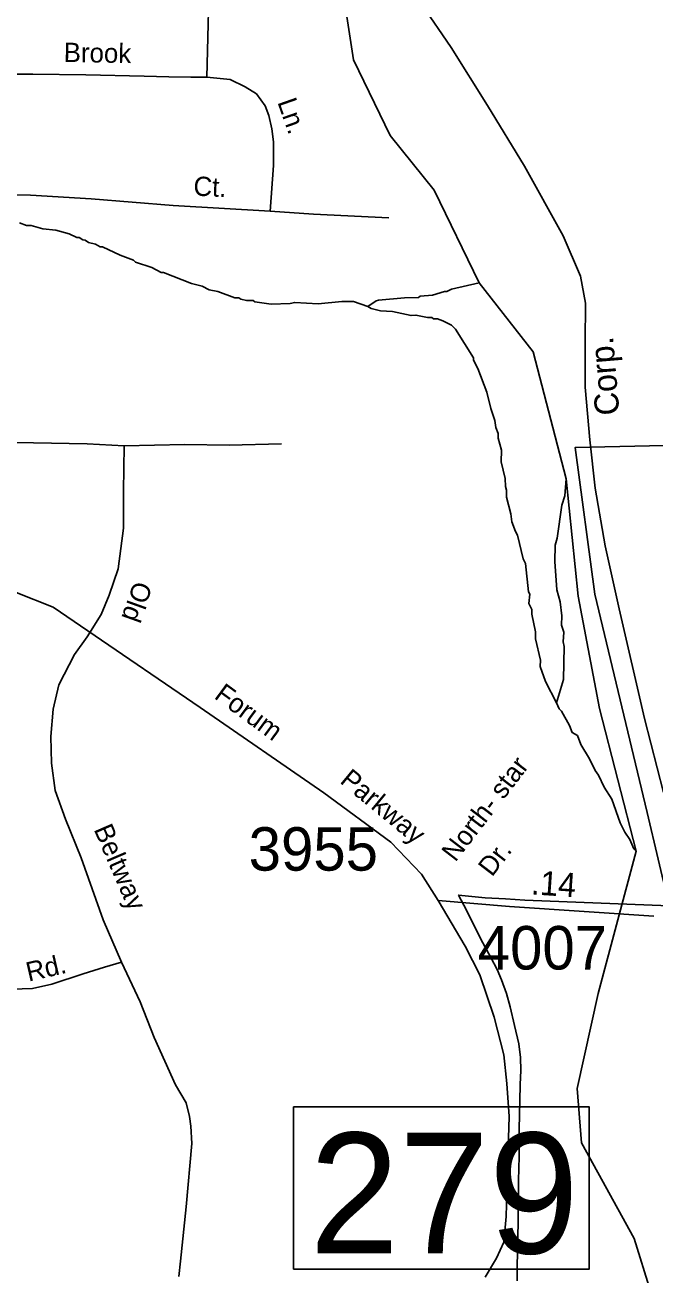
# Model space of a CAD drawing. Extents: x 1551653 to 1702041, y 811336 to 920032.
# Drawn here: x 1617792 to 1619932, y 896958 to 901206 of the extents above; entities that cross this region are included whole.
import ezdxf

# ---------------------------------------------------------------- set-up
doc = ezdxf.new("R2010")
doc.units = 0
for name, color, linetype in [('Old_Level_10', 7, 'Continuous'), ('Old_Level_11', 7, 'Continuous'), ('Old_Level_14', 7, 'Continuous'), ('Old_Level_17', 7, 'Continuous'), ('Old_Level_31', 7, 'Continuous'), ('Old_Level_32', 7, 'Continuous'), ('Old_Level_35', 7, 'Continuous'), ('Old_Level_44', 7, 'Continuous'), ('Old_Level_48', 7, 'Continuous'), ('Old_Level_49', 7, 'Continuous'), ('Old_Level_59', 7, 'Continuous'), ('Old_Level_62', 7, 'Continuous'), ('Old_Level_8', 7, 'Continuous')]:
    doc.layers.add(name, color=color, linetype=linetype)

msp = doc.modelspace()

# ---------------------------------------------------------------- linework, layer by layer
at = {"layer": 'Old_Level_31'}
msp.add_lwpolyline([(1618704.139, 897529.077), (1619708.456, 897529.077), (1619708.456, 896977.523), (1618704.139, 896977.523), (1618704.139, 897529.077)], dxfattribs=at)
at = {"layer": 'Old_Level_32'}
for points in [[(1616115.909, 899323.468), (1616493.478, 899353.092), (1617165.353, 899340.484), (1617455.099, 899344.686), (1617606.27, 899323.674), (1617761.641, 899277.447), (1617887.618, 899227.016), (1618005.195, 899147.169), (1618387.324, 898886.612), (1618807.245, 898596.638), (1619034.003, 898428.538), (1619138.983, 898319.273), (1619195.255, 898229.766)], [(1619195.255, 898229.766), (1619437.127, 898210.007), (1619927.747, 898176.555)]]:
    msp.add_lwpolyline(points, dxfattribs=at)
at = {"layer": 'Old_Level_35'}
for points in [[(1617034.176, 901427.615), (1617094.327, 901465.233), (1617126.908, 901480.279), (1617156.984, 901490.31), (1617184.552, 901495.326), (1617237.184, 901507.864), (1617307.36, 901515.388), (1617447.71, 901517.896), (1617725.905, 901510.373), (1618349.966, 901495.326), (1618380.442, 901495.682), (1618395.078, 901492.818), (1618405.104, 901482.787), (1618415.128, 901465.233), (1618420.141, 901435.139), (1618409, 901027.855)], [(1617034.176, 901427.615), (1617104.352, 901299.719), (1617144.452, 901214.454), (1617167.009, 901129.189), (1617182.046, 901036.401), (1617297.334, 901043.924), (1617442.697, 901041.417), (1617635.68, 901038.909), (1617818.637, 901038.909), (1617999.088, 901036.401), (1618197.083, 901031.386), (1618280.481, 901029.141), (1618354.978, 901028.878), (1618409, 901027.855)], [(1618409, 901027.855), (1618488.825, 901020.075), (1618539.854, 900995.761), (1618578.035, 900971.199), (1618608.111, 900931.074), (1618620.642, 900898.473), (1618630.667, 900853.332), (1618635.68, 900808.193), (1618635.68, 900727.944), (1618624.306, 900572.878)], [(1616417.417, 900705.182), (1616693.325, 900635.155), (1616878.788, 900605.062), (1616943.951, 900597.539), (1617121.896, 900610.078), (1617307.36, 900620.109), (1617507.86, 900630.14), (1617811.119, 900627.632), (1618016.632, 900615.093), (1618294.827, 900592.523), (1618624.306, 900572.878)], [(1618624.306, 900572.878), (1618771.996, 900563.275), (1619028.233, 900550.797)], [(1618128.478, 899775.226), (1618002.876, 899782.766), (1617698.921, 899787.793), (1617472.839, 899787.793), (1617289.461, 899797.848), (1617123.667, 899797.848), (1616900.395, 899778.611), (1616694.487, 899778.992), (1616536.587, 899778.598), (1616342.883, 899778.929), (1616214.839, 899780.33)], [(1618002.876, 899126.731), (1618050.605, 899202.137), (1618078.237, 899267.489), (1618108.381, 899357.977), (1618125.965, 899496.222), (1618125.965, 899621.9), (1618128.478, 899775.226)], [(1618663.539, 899782.766), (1618485.185, 899777.739), (1618334.463, 899780.253), (1618128.478, 899775.226)], [(1618002.876, 899126.731), (1617960.172, 899066.405), (1617907.419, 898963.35), (1617887.323, 898880.403), (1617879.787, 898787.402), (1617882.299, 898697.418), (1617894.859, 898604.417), (1617930.027, 898506.388), (1617982.78, 898375.684), (1618057.386, 898164.546), (1618120.187, 898021.274)], [(1619195.255, 898229.766), (1619287.513, 898075.477), (1619336.421, 897977.603), (1619385.328, 897833.511), (1619417.933, 897705.731), (1619428.801, 897607.858), (1619436.953, 897496.39), (1619428.801, 897238.112), (1619426.084, 897156.55), (1619417.933, 897069.551), (1619393.479, 897015.177), (1619355.44, 896949.927)], [(1618120.187, 898021.274), (1618062.41, 898003.679), (1617989.561, 897981.057), (1617883.559, 897945.961), (1617817.411, 897930.695), (1617747.349, 897929.517), (1617656.021, 897933.501), (1617516.297, 897941.49), (1617430.466, 897947.481), (1617390.545, 897947.481), (1617212.896, 897961.462), (1617061.196, 897965.457), (1616881.55, 897975.443), (1616661.028, 897982.074), (1616625.58, 897966.312), (1616601.949, 897938.726), (1616481.819, 897938.726)], [(1618120.187, 898021.274), (1618182.987, 897885.542), (1618230.716, 897764.391), (1618303.564, 897603.524)], [(1618314.801, 896952.646), (1618320.235, 897004.301), (1618339.255, 897189.175), (1618358.274, 897403.954), (1618355.557, 897463.765), (1618350.123, 897496.39), (1618339.255, 897542.608), (1618303.564, 897603.524)]]:
    msp.add_lwpolyline(points, dxfattribs=at)
at = {"layer": 'Old_Level_44'}
for points in [[(1619363.012, 900931.693), (1619239.351, 901129.12), (1619139.078, 901276.243)], [(1619488.717, 900726.418), (1619363.012, 900931.693)], [(1619960.98, 898597.767), (1619895.832, 898848.439), (1619809.953, 899221.404), (1619762.479, 899435.895), (1619728.644, 899632.099), (1619710.363, 899796.167), (1619694.373, 899974.398), (1619694.054, 900126.294), (1619695.577, 900260.342), (1619678.634, 900352.34), (1619620.173, 900489.007), (1619488.717, 900726.418)]]:
    msp.add_lwpolyline(points, dxfattribs=at)
at = {"layer": 'Old_Level_48'}
for points in [[(1619111.85, 901337.022), (1620566.718, 901279.296), (1620585.724, 901146.178), (1620652.246, 901013.061), (1620424.169, 901003.552), (1620424.169, 900870.435), (1620690.26, 900879.943), (1620956.35, 899872.052), (1620889.827, 899872.052), (1620804.298, 899872.052), (1620823.305, 899795.986), (1619660.156, 899769.257), (1619727.025, 899271.875), (1619905.344, 898529.407), (1619979.644, 898212.235)], [(1619979.644, 898212.235), (1619489.599, 898231.508), (1619424.278, 898235.419), (1619354.498, 898239.326), (1619264.787, 898248.378), (1619264.78, 898248.775), (1619282.651, 898214.657), (1619302.625, 898174.589), (1619323.871, 898130.153), (1619347.533, 898086.915), (1619374.524, 898036.928), (1619395.331, 897995.275), (1619410.367, 897960.757), (1619427.579, 897914.734), (1619439.518, 897869.1), (1619454.931, 897805.213), (1619469.107, 897742.913), (1619474.567, 897696.483), (1619475.538, 897652.428), (1619473.31, 897604.8), (1619472.398, 897549.629), (1619470.8, 897452.789), (1619469.964, 897359.915), (1619468.169, 897278.55), (1619468.54, 897218.222), (1619466.972, 897150.749), (1619465.915, 897074.942), (1619463.756, 896990.401), (1619463.619, 896938.013)]]:
    msp.add_lwpolyline(points, dxfattribs=at)
at = {"layer": 'Old_Level_49'}
for points in [[(1619111.85, 901337.022), (1620566.718, 901279.296), (1620585.724, 901146.178), (1620652.246, 901013.061), (1620424.169, 901003.552), (1620424.169, 900870.435), (1620690.26, 900879.943), (1620956.35, 899872.052), (1620889.827, 899872.052), (1620804.298, 899872.052), (1620823.305, 899795.986), (1619660.156, 899769.257), (1619727.025, 899271.875), (1619905.344, 898529.407), (1619979.644, 898212.235)], [(1619979.644, 898212.235), (1619489.599, 898231.508), (1619424.278, 898235.419), (1619354.498, 898239.326), (1619264.787, 898248.378), (1619264.78, 898248.775), (1619282.651, 898214.657), (1619302.625, 898174.589), (1619323.871, 898130.153), (1619347.533, 898086.915), (1619374.524, 898036.928), (1619395.331, 897995.275), (1619410.367, 897960.757), (1619427.579, 897914.734), (1619439.518, 897869.1), (1619454.931, 897805.213), (1619469.107, 897742.913), (1619474.567, 897696.483), (1619475.538, 897652.428), (1619473.31, 897604.8), (1619472.398, 897549.629), (1619470.8, 897452.789), (1619469.964, 897359.915), (1619468.169, 897278.55), (1619468.54, 897218.222), (1619466.972, 897150.749), (1619465.915, 897074.942), (1619463.756, 896990.401), (1619463.619, 896938.013)]]:
    msp.add_lwpolyline(points, dxfattribs=at)
at = {"layer": 'Old_Level_59'}
msp.add_lwpolyline([(1619916.79, 896903.042), (1619860.811, 897081.437), (1619681.8, 897406.752), (1619667.754, 897590.889), (1619738.805, 897914.461), (1619867.885, 898397.564), (1619742.803, 898882.717), (1619670.84, 899265.078), (1619630.23, 899663.453), (1619517.759, 900095.395), (1619334.647, 900329.257), (1619181.925, 900644.747), (1619032.102, 900830.125), (1618907.645, 901087.852), (1618847.563, 901478.738)], dxfattribs=at)
at = {"layer": 'Old_Level_62'}
for points in [[(1617773.073, 900532.771), (1617796.962, 900524.364), (1617812.956, 900524.057), (1617852.736, 900513.394), (1617896.617, 900508.678), (1617942.446, 900495.862), (1617968.18, 900483.456), (1617976.177, 900483.354), (1617988.07, 900475.152), (1617996.067, 900474.947), (1618007.96, 900466.745), (1618031.849, 900460.388), (1618047.638, 900452.083), (1618055.635, 900451.981), (1618115.203, 900422.966), (1618160.929, 900406.254), (1618166.773, 900400.103), (1618222.445, 900381.135), (1618254.125, 900364.629), (1618262.122, 900364.526), (1618357.472, 900326.899), (1618393.356, 900318.287), (1618417.142, 900305.881), (1618447.079, 900299.422), (1618504.699, 900278.404), (1618518.643, 900278.199), (1618524.589, 900274.098), (1618544.479, 900269.792), (1618566.522, 900269.382), (1618572.469, 900265.281), (1618628.243, 900256.361), (1618692.322, 900259.232), (1618708.316, 900263.025), (1618788.184, 900257.694), (1618868.256, 900266.306), (1618908.242, 900265.588), (1618956.019, 900248.774)], [(1618956.019, 900248.774), (1618984.316, 900268.357), (1618992.313, 900270.202), (1619080.383, 900278.712), (1619128.365, 900279.942), (1619134.414, 900283.838), (1619176.45, 900287.119), (1619216.64, 900300.447), (1619224.637, 900300.242), (1619240.836, 900308.034), (1619334.647, 900329.257)], [(1618956.019, 900248.774), (1618967.912, 900242.623), (1618999.695, 900234.113), (1619039.68, 900231.447), (1619103.451, 900218.324), (1619119.445, 900220.067), (1619159.328, 900211.352), (1619173.271, 900211.147), (1619179.218, 900207.046), (1619193.161, 900206.841), (1619211.103, 900200.484), (1619240.836, 900186.028), (1619254.574, 900171.777), (1619315.065, 900074.787), (1619314.86, 900066.79), (1619330.444, 900038.493), (1619361.099, 899958.01), (1619374.222, 899901.826), (1619387.551, 899861.533), (1619391.139, 899837.542), (1619398.829, 899817.345), (1619398.624, 899801.35), (1619409.901, 899761.16), (1619409.286, 899721.175), (1619422.41, 899664.991), (1619423.948, 899637.001), (1619427.741, 899624.903), (1619427.331, 899600.912), (1619442.505, 899544.625), (1619445.991, 899516.636), (1619457.474, 899484.443), (1619465.265, 899472.242), (1619484.028, 899391.964), (1619491.717, 899375.867), (1619502.175, 899279.698), (1619506.071, 899271.598), (1619503.508, 899239.61), (1619513.248, 899219.515), (1619512.94, 899203.521), (1619525.961, 899143.338), (1619525.653, 899119.347), (1619542.468, 899047.066), (1619542.058, 899025.023), (1619559.282, 898974.786), (1619596.704, 898901.787)], [(1619630.23, 899663.453), (1619625.309, 899605.526), (1619614.851, 899573.743), (1619599.062, 899461.989), (1619592.705, 899438.101), (1619591.783, 899382.122), (1619598.242, 899286.055), (1619609.622, 899245.864), (1619614.851, 899197.78), (1619614.338, 899165.792), (1619621.925, 899141.698), (1619619.362, 899109.71), (1619623.156, 899093.613), (1619621.31, 898981.655), (1619596.704, 898901.787)], [(1619596.704, 898901.787), (1619605.726, 898881.999), (1619613.621, 898873.797), (1619640.893, 898825.405), (1619650.428, 898801.209), (1619668.267, 898790.956), (1619679.75, 898760.711), (1619708.97, 898712.216), (1619728.347, 898671.924), (1619740.035, 898655.725), (1619759.413, 898615.432), (1619784.737, 898574.934), (1619813.444, 898494.451), (1619828.925, 898462.258), (1619846.56, 898437.959), (1619859.991, 898405.766), (1619867.885, 898397.564)]]:
    msp.add_lwpolyline(points, dxfattribs=at)

# ---------------------------------------------------------------- texts
at = {"layer": 'Old_Level_10'}
for s, rotation, p in [('Brook', 358.881278, (1617922.975, 901080.41)), ('Ln.', 289.362478, (1618648.647, 900944.032)), ('Ct.', 357.189594, (1618362.908, 900626.114)), ('Old', 250.318192, (1618164.264, 899320.001)), ('Beltway', 293.349433, (1618024.594, 898472.393)), ('Rd.', 12.995239, (1617803.958, 897954.336))]:
    msp.add_text(s, height=65.6167, rotation=rotation, dxfattribs=at).set_placement(p)
at = {"layer": 'Old_Level_11'}
for s, height, rotation, p in [('Forum', 65.6167, 323.7187, (1618431.086, 898919.632)), ('North- star', 65.61666, 52.504531, (1619253.795, 898358.446)), ('Parkway', 65.6167, 320.428267, (1618858.132, 898632.207)), ('Dr.', 65.6167, 52.504425, (1619378.068, 898307.986))]:
    msp.add_text(s, height=height, rotation=rotation, dxfattribs=at).set_placement(p)
at = {"layer": 'Old_Level_14'}
msp.add_text('Corp.', height=82.0208, rotation=94.759831, dxfattribs=at).set_placement((1619811.39, 899882.2))
at = {"layer": 'Old_Level_17'}
msp.add_text('.14', height=82.0208, rotation=356.099419, dxfattribs=at).set_placement((1619508.904, 898251.495))
at = {"layer": 'Old_Level_31'}
msp.add_text('279', height=410.1042, dxfattribs=at).set_placement((1618757.927, 897030.774))
at = {"layer": 'Old_Level_8'}
for s, p in [('3955', (1618551.696, 898331.747)), ('4007', (1619329.809, 897995.764))]:
    msp.add_text(s, height=147.6375, dxfattribs=at).set_placement(p)

doc.saveas('drawing.dxf')
